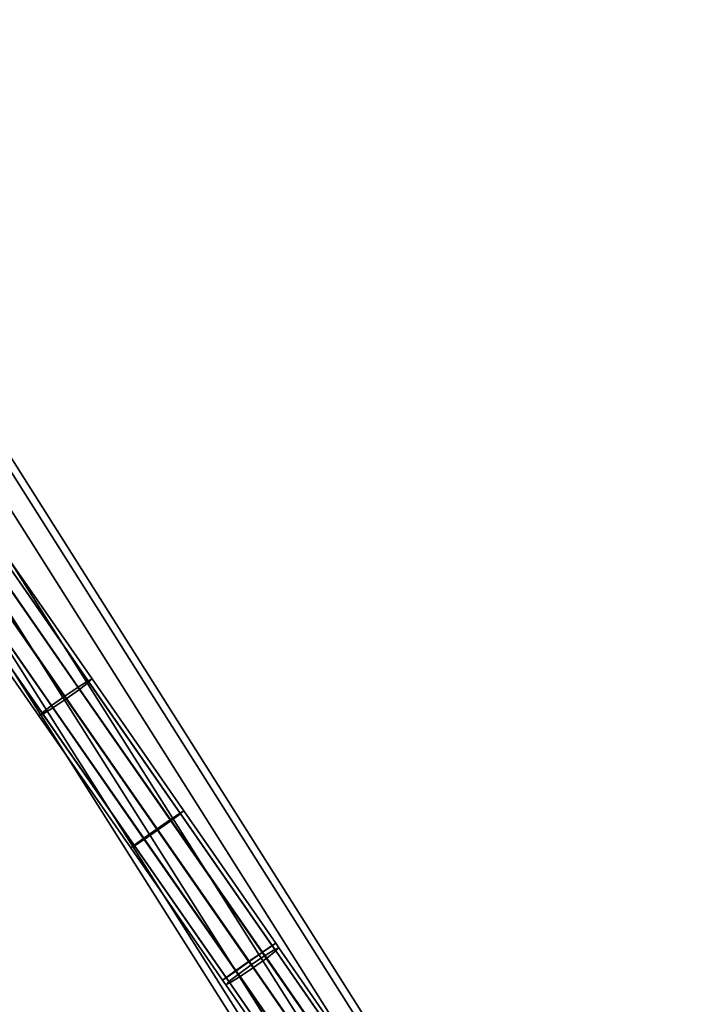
# Model space of a CAD drawing. Extents: x -43.1 to 43.1, y -41.3 to 41.3.
# Tile 291 of 656: x 14.5 to 17.8, y -25.1 to -20.3. Entities that reach past the tile are written whole.
import ezdxf

# ---------------------------------------------------------------- set-up
doc = ezdxf.new("R2010")
doc.units = 0
doc.layers.add('CABLE.1', color=18, linetype='CONTINUOUS')
doc.layers.add('METAL_BASE', color=254, linetype='CONTINUOUS')

msp = doc.modelspace()

# ---------------------------------------------------------------- linework, layer by layer
at = {"layer": 'CABLE.1'}
for points in [[(14.341, -22.9004, 31.8058), (14.2765, -22.9434, 31.7844), (14.7183, -23.5787, 31.7391), (14.7825, -23.5353, 31.7605)], [(14.3896, -22.8715, 31.8629), (14.341, -22.9004, 31.8058), (14.7825, -23.5353, 31.7605), (14.8304, -23.5053, 31.8178)], [(14.35, -22.9171, 32.0741), (14.3948, -22.8811, 32.0179), (14.8335, -23.5119, 31.9729), (14.788, -23.5468, 32.0293)], [(14.4093, -22.8644, 31.9406), (14.3896, -22.8715, 31.8629), (14.8304, -23.5053, 31.8178), (14.849, -23.4967, 31.8955)], [(14.3948, -22.8811, 32.0179), (14.4093, -22.8644, 31.9406), (14.849, -23.4967, 31.8955), (14.8335, -23.5119, 31.9729)], [(14.2765, -22.9434, 31.7844), (14.2135, -22.989, 31.8046), (14.655, -23.6239, 31.7593), (14.7183, -23.5787, 31.7391)], [(14.287, -22.9627, 32.0943), (14.35, -22.9171, 32.0741), (14.788, -23.5468, 32.0293), (14.7246, -23.592, 32.0494)], [(14.2135, -22.989, 31.8046), (14.1687, -23.025, 31.8608), (14.6095, -23.6588, 31.8157), (14.655, -23.6239, 31.7593)], [(14.2225, -23.0057, 32.0729), (14.287, -22.9627, 32.0943), (14.7246, -23.592, 32.0494), (14.6604, -23.6354, 32.028)], [(14.1687, -23.025, 31.8608), (14.1542, -23.0416, 31.9381), (14.594, -23.674, 31.8931), (14.6095, -23.6588, 31.8157)], [(14.1542, -23.0416, 31.9381), (14.1739, -23.0346, 32.0158), (14.6126, -23.6654, 31.9708), (14.594, -23.674, 31.8931)], [(14.1739, -23.0346, 32.0158), (14.2225, -23.0057, 32.0729), (14.6604, -23.6354, 32.028), (14.6126, -23.6654, 31.9708)], [(14.8304, -23.5053, 31.8178), (14.7825, -23.5353, 31.7605), (15.2246, -24.171, 31.7334), (15.2717, -24.1399, 31.7906)], [(14.788, -23.5468, 32.0293), (14.8335, -23.5119, 31.9729), (15.2728, -24.1435, 31.9459), (15.2265, -24.1773, 32.0023)], [(14.849, -23.4967, 31.8955), (14.8304, -23.5053, 31.8178), (15.2717, -24.1399, 31.7906), (15.2893, -24.1298, 31.8684)], [(14.8335, -23.5119, 31.9729), (14.849, -23.4967, 31.8955), (15.2893, -24.1298, 31.8684), (15.2728, -24.1435, 31.9459)], [(14.7825, -23.5353, 31.7605), (14.7183, -23.5787, 31.7391), (15.1607, -24.2148, 31.7119), (15.2246, -24.171, 31.7334)], [(14.7246, -23.592, 32.0494), (14.788, -23.5468, 32.0293), (15.2265, -24.1773, 32.0023), (15.1629, -24.2221, 32.0225)], [(14.7183, -23.5787, 31.7391), (14.655, -23.6239, 31.7593), (15.0971, -24.2596, 31.7321), (15.1607, -24.2148, 31.7119)], [(14.6604, -23.6354, 32.028), (14.7246, -23.592, 32.0494), (15.1629, -24.2221, 32.0225), (15.099, -24.266, 32.0011)], [(14.6095, -23.6588, 31.8157), (14.594, -23.674, 31.8931), (15.0343, -24.3071, 31.866), (15.0508, -24.2934, 31.7885)], [(14.655, -23.6239, 31.7593), (14.6095, -23.6588, 31.8157), (15.0508, -24.2934, 31.7885), (15.0971, -24.2596, 31.7321)], [(14.6126, -23.6654, 31.9708), (14.6604, -23.6354, 32.028), (15.099, -24.266, 32.0011), (15.0519, -24.2971, 31.9438)], [(14.594, -23.674, 31.8931), (14.6126, -23.6654, 31.9708), (15.0519, -24.2971, 31.9438), (15.0343, -24.3071, 31.866)], [(15.2893, -24.1298, 31.8684), (15.2717, -24.1399, 31.7906), (15.7131, -24.7746, 31.7816), (15.73, -24.7635, 31.8594)], [(15.2728, -24.1435, 31.9459), (15.2893, -24.1298, 31.8684), (15.73, -24.7635, 31.8594), (15.7127, -24.7761, 31.9369)], [(15.2246, -24.171, 31.7334), (15.1607, -24.2148, 31.7119), (15.603, -24.8507, 31.7029), (15.6666, -24.8066, 31.7243)], [(15.1629, -24.2221, 32.0225), (15.2265, -24.1773, 32.0023), (15.6658, -24.8091, 31.9933), (15.602, -24.8536, 32.0135)], [(15.2717, -24.1399, 31.7906), (15.2246, -24.171, 31.7334), (15.6666, -24.8066, 31.7243), (15.7131, -24.7746, 31.7816)], [(15.2265, -24.1773, 32.0023), (15.2728, -24.1435, 31.9459), (15.7127, -24.7761, 31.9369), (15.6658, -24.8091, 31.9933)], [(15.1607, -24.2148, 31.7119), (15.0971, -24.2596, 31.7321), (15.5391, -24.8952, 31.7231), (15.603, -24.8507, 31.7029)], [(15.099, -24.266, 32.0011), (15.1629, -24.2221, 32.0225), (15.602, -24.8536, 32.0135), (15.5383, -24.8977, 31.9921)], [(15.0971, -24.2596, 31.7321), (15.0508, -24.2934, 31.7885), (15.4923, -24.9282, 31.7795), (15.5391, -24.8952, 31.7231)], [(15.0519, -24.2971, 31.9438), (15.099, -24.266, 32.0011), (15.5383, -24.8977, 31.9921), (15.4918, -24.9296, 31.9348)], [(15.0508, -24.2934, 31.7885), (15.0343, -24.3071, 31.866), (15.475, -24.9408, 31.857), (15.4923, -24.9282, 31.7795)], [(15.0343, -24.3071, 31.866), (15.0519, -24.2971, 31.9438), (15.4918, -24.9296, 31.9348), (15.475, -24.9408, 31.857)], [(15.6658, -24.8091, 31.9933), (15.7127, -24.7761, 31.9369), (15.7256, -24.7947, 31.9369), (15.6768, -24.8249, 31.9933)], [(15.7131, -24.7746, 31.7816), (15.6666, -24.8066, 31.7243), (15.6869, -24.8357, 31.7243), (15.7314, -24.801, 31.7816)], [(15.7127, -24.7761, 31.9369), (15.73, -24.7635, 31.8594), (15.7456, -24.786, 31.8594), (15.7256, -24.7947, 31.9369)], [(15.73, -24.7635, 31.8594), (15.7131, -24.7746, 31.7816), (15.7314, -24.801, 31.7816), (15.7456, -24.786, 31.8594)], [(15.7256, -24.7947, 31.9369), (15.7456, -24.786, 31.8594), (16.2086, -25.4539, 31.9482), (16.182, -25.4531, 32.0244)], [(15.7456, -24.786, 31.8594), (15.7314, -24.801, 31.7816), (16.2011, -25.4785, 31.8716), (16.2086, -25.4539, 31.9482)], [(15.602, -24.8536, 32.0135), (15.6658, -24.8091, 31.9933), (15.6768, -24.8249, 31.9933), (15.6123, -24.8683, 32.0135)], [(15.6666, -24.8066, 31.7243), (15.603, -24.8507, 31.7029), (15.6239, -24.8808, 31.7029), (15.6869, -24.8357, 31.7243)], [(15.6123, -24.8683, 32.0135), (15.6768, -24.8249, 31.9933), (16.1283, -25.4763, 32.0799), (16.062, -25.5172, 32.0997)], [(15.6869, -24.8357, 31.7243), (15.6239, -24.8808, 31.7029), (16.1001, -25.5678, 31.7942), (16.1613, -25.5201, 31.8153)], [(15.6768, -24.8249, 31.9933), (15.7256, -24.7947, 31.9369), (16.182, -25.4531, 32.0244), (16.1283, -25.4763, 32.0799)], [(15.7314, -24.801, 31.7816), (15.6869, -24.8357, 31.7243), (16.1613, -25.5201, 31.8153), (16.2011, -25.4785, 31.8716)], [(15.5383, -24.8977, 31.9921), (15.602, -24.8536, 32.0135), (15.6123, -24.8683, 32.0135), (15.5493, -24.9135, 31.9921)], [(15.603, -24.8507, 31.7029), (15.5391, -24.8952, 31.7231), (15.5594, -24.9243, 31.7231), (15.6239, -24.8808, 31.7029)], [(15.5493, -24.9135, 31.9921), (15.6123, -24.8683, 32.0135), (16.062, -25.5172, 32.0997), (16.0007, -25.5648, 32.0786)], [(15.6239, -24.8808, 31.7029), (15.5594, -24.9243, 31.7231), (16.0337, -25.6087, 31.814), (16.1001, -25.5678, 31.7942)], [(15.4923, -24.9282, 31.7795), (15.475, -24.9408, 31.857), (15.4905, -24.9632, 31.857), (15.5105, -24.9545, 31.7795)], [(15.475, -24.9408, 31.857), (15.4918, -24.9296, 31.9348), (15.5047, -24.9482, 31.9348), (15.4905, -24.9632, 31.857)], [(15.4918, -24.9296, 31.9348), (15.5383, -24.8977, 31.9921), (15.5493, -24.9135, 31.9921), (15.5047, -24.9482, 31.9348)], [(15.5391, -24.8952, 31.7231), (15.4923, -24.9282, 31.7795), (15.5105, -24.9545, 31.7795), (15.5594, -24.9243, 31.7231)], [(15.5047, -24.9482, 31.9348), (15.5493, -24.9135, 31.9921), (16.0007, -25.5648, 32.0786), (15.961, -25.6065, 32.0223)], [(15.5594, -24.9243, 31.7231), (15.5105, -24.9545, 31.7795), (15.98, -25.6318, 31.8695), (16.0337, -25.6087, 31.814)], [(15.4905, -24.9632, 31.857), (15.5047, -24.9482, 31.9348), (15.961, -25.6065, 32.0223), (15.9534, -25.631, 31.9457)], [(15.5105, -24.9545, 31.7795), (15.4905, -24.9632, 31.857), (15.9534, -25.631, 31.9457), (15.98, -25.6318, 31.8695)]]:
    msp.add_3dface(points, dxfattribs=at)
at = {"layer": 'METAL_BASE'}
for points in [[(17.7227, -27.6588, 39.447), (17.6391, -27.7117, 39.5459), (0.9419, -1.316, 39.5459), (1.0255, -1.2631, 39.447)], [(17.6391, -27.7117, 39.0781), (17.7227, -27.6588, 39.1769), (1.0255, -1.2631, 39.1769), (0.9419, -1.316, 39.0781)], [(17.7533, -27.6395, 39.312), (17.7227, -27.6588, 39.447), (1.0255, -1.2631, 39.447), (1.0561, -1.2438, 39.312)], [(17.7227, -27.6588, 39.1769), (17.7533, -27.6395, 39.312), (1.0561, -1.2438, 39.312), (1.0255, -1.2631, 39.1769)], [(17.6391, -27.7117, 39.5459), (17.525, -27.7839, 39.5821), (0.8278, -1.3882, 39.5821), (0.9419, -1.316, 39.5459)], [(17.525, -27.7839, 39.0419), (17.6391, -27.7117, 39.0781), (0.9419, -1.316, 39.0781), (0.8278, -1.3882, 39.0419)], [(17.525, -27.7839, 39.5821), (17.4109, -27.8561, 39.5459), (0.7137, -1.4604, 39.5459), (0.8278, -1.3882, 39.5821)], [(17.4109, -27.8561, 39.0781), (17.525, -27.7839, 39.0419), (0.8278, -1.3882, 39.0419), (0.7137, -1.4604, 39.0781)], [(17.4109, -27.8561, 39.5459), (17.3273, -27.909, 39.447), (0.6301, -1.5132, 39.447), (0.7137, -1.4604, 39.5459)], [(17.3273, -27.909, 39.1769), (17.4109, -27.8561, 39.0781), (0.7137, -1.4604, 39.0781), (0.6301, -1.5132, 39.1769)], [(17.3273, -27.909, 39.447), (17.2967, -27.9283, 39.312), (0.5995, -1.5326, 39.312), (0.6301, -1.5132, 39.447)], [(17.2967, -27.9283, 39.312), (17.3273, -27.909, 39.1769), (0.6301, -1.5132, 39.1769), (0.5995, -1.5326, 39.312)]]:
    msp.add_3dface(points, dxfattribs=at)

doc.saveas('drawing.dxf')
